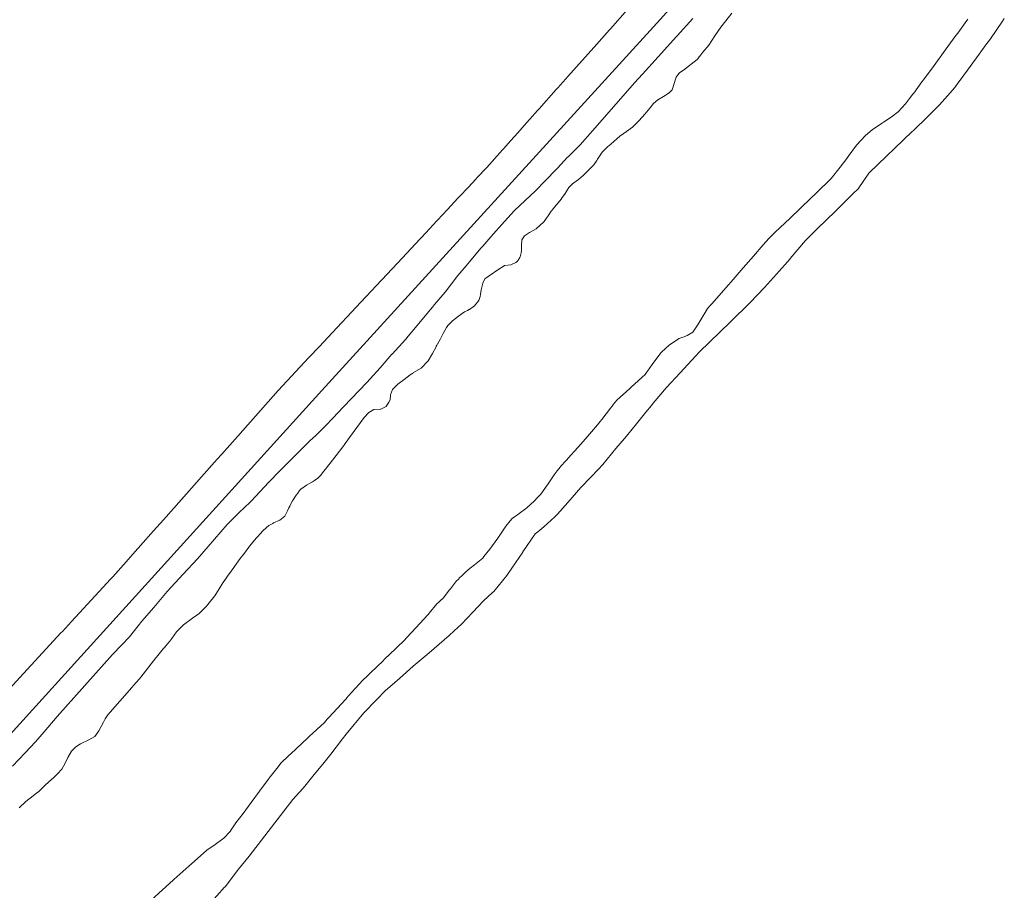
# Model space of a CAD drawing. Header units: metres. Extents: x 152391 to 157968, y 462336 to 467280.
# Tile 405 of 656: x 153386 to 153443, y 466736 to 466786. Entities that reach past the tile are written whole.
import ezdxf

# ---------------------------------------------------------------- set-up
doc = ezdxf.new("R2010")
doc.units = ezdxf.units.M
doc.header["$LTSCALE"] = 0.75
for name, color, linetype, lineweight in [('B-WE-GR-GRAS-GV', 251, 'Continuous', 13), ('B-WE-OG-WATER_SLOOT-GV', 251, 'Continuous', 18), ('B-WE-VH-VERHARDING_FUNDERING_ZAND-GV', 251, 'Continuous', 18)]:
    doc.layers.add(name, color=color, linetype=linetype, lineweight=lineweight)

msp = doc.modelspace()

# ---------------------------------------------------------------- linework, layer by layer
at = {"layer": 'B-WE-GR-GRAS-GV'}
for points in [[(153425.331, 466788.6), (153423.431, 466786.477), (153403.727, 466764.844), (153381.818, 466740.696), (153363.447, 466720.316), (153351.744, 466707.431), (153341.349, 466696.759), (153337.663, 466693.787)], [(153383.113, 466744.867), (153388.533, 466750.74), (153388.615, 466750.828), (153389.141, 466751.399), (153390.753, 466753.145), (153391.423, 466753.871), (153391.55, 466754.009), (153392.173, 466754.71), (153393.007, 466755.649), (153393.047, 466755.694), (153393.167, 466755.829), (153393.925, 466756.682), (153394.498, 466757.328), (153395.543, 466758.504), (153396.127, 466759.161), (153396.717, 466759.825), (153397.63, 466760.853), (153397.659, 466760.885), (153398.07, 466761.348), (153398.15, 466761.438), (153398.201, 466761.496), (153398.823, 466762.196), (153401.183, 466764.852), (153402.972, 466766.765), (153403.58, 466767.416), (153404.065, 466767.935), (153405.989, 466769.992), (153406.618, 466770.665), (153407.178, 466771.264), (153407.211, 466771.299), (153408.41, 466772.582), (153409.157, 466773.381), (153409.769, 466774.035), (153410.415, 466774.726), (153410.464, 466774.779), (153411.037, 466775.391), (153411.646, 466776.043), (153411.72, 466776.122), (153411.758, 466776.162), (153412.234, 466776.672), (153412.68, 466777.149), (153412.751, 466777.225), (153413.321, 466777.834), (153414.241, 466778.865), (153414.298, 466778.93), (153414.721, 466779.404), (153415.126, 466779.858), (153415.634, 466780.427), (153415.834, 466780.651), (153416.275, 466781.146), (153416.365, 466781.246), (153417.367, 466782.37), (153417.461, 466782.476), (153417.605, 466782.637), (153417.772, 466782.824), (153417.902, 466782.97), (153418.046, 466783.131), (153419.728, 466785.017), (153420.469, 466785.848), (153420.521, 466785.906), (153421.521, 466787.028)], [(153385.711, 466742.99), (153386.455, 466743.756), (153387.057, 466744.393), (153387.562, 466744.982), (153388.309, 466745.873), (153391.536, 466749.49), (153392.068, 466750.042), (153392.52, 466750.509), (153393.036, 466751.157), (153393.243, 466751.416), (153393.934, 466752.226), (153394.709, 466753.157), (153395.648, 466754.153), (153396.486, 466755.062), (153397.104, 466755.762), (153398.211, 466757.046), (153398.892, 466757.73), (153399.541, 466758.355), (153399.602, 466758.414), (153400.637, 466759.508), (153401.256, 466760.157), (153401.817, 466760.721), (153401.988, 466760.893), (153402.308, 466761.214), (153402.511, 466761.417), (153402.618, 466761.525), (153403.047, 466761.936), (153403.362, 466762.238), (153403.793, 466762.661), (153403.959, 466762.824), (153404.359, 466763.242), (153404.988, 466763.9), (153406.339, 466765.314), (153407.114, 466766.176), (153407.8, 466766.963), (153407.809, 466766.973), (153408.604, 466767.849), (153408.752, 466768.026), (153409.266, 466768.641), (153409.934, 466769.432), (153410.165, 466769.705), (153410.287, 466769.852), (153410.894, 466770.578), (153410.899, 466770.585), (153411.634, 466771.554), (153412.12, 466772.12), (153412.314, 466772.346), (153412.977, 466773.133), (153413.091, 466773.264), (153413.555, 466773.798), (153413.563, 466773.806), (153414.348, 466774.683), (153414.932, 466775.326), (153415.552, 466775.923), (153416.155, 466776.486), (153416.724, 466777.059), (153417.378, 466777.744), (153417.432, 466777.801), (153418.029, 466778.432), (153418.057, 466778.461), (153418.755, 466779.157), (153419.481, 466779.973), (153419.491, 466779.984), (153421.924, 466782.772), (153422.382, 466783.275), (153423.675, 466784.693), (153424.356, 466785.44), (153424.409, 466785.499), (153425.318, 466786.502)], [(153443.454, 466786.503), (153443.352, 466786.355), (153442.654, 466785.335), (153442.382, 466784.97), (153442.084, 466784.571), (153442.032, 466784.501), (153441.984, 466784.435), (153441.318, 466783.511), (153440.833, 466782.841), (153440.757, 466782.736), (153440.581, 466782.492), (153440.154, 466782.013), (153439.69, 466781.492), (153438.979, 466780.782), (153438.143, 466779.978), (153438.085, 466779.923), (153435.579, 466777.522), (153435.574, 466777.515), (153434.938, 466776.585), (153434.662, 466776.322), (153434.451, 466776.122), (153434.069, 466775.741), (153433.602, 466775.277), (153432.578, 466774.29), (153432.241, 466773.955), (153431.873, 466773.588), (153430.996, 466772.537), (153430.992, 466772.532), (153430.987, 466772.526), (153430.983, 466772.522), (153430.186, 466771.627), (153429.497, 466770.843), (153428.656, 466769.97), (153427.502, 466768.834), (153425.708, 466767.114), (153424.584, 466765.89), (153424.575, 466765.88), (153423.794, 466765.032), (153423.012, 466764.107), (153422.911, 466763.988), (153422.587, 466763.589), (153421.963, 466762.818), (153421.355, 466762.073), (153421.346, 466762.063), (153420.834, 466761.483), (153420.089, 466760.552), (153419.83, 466760.28), (153419.4, 466759.828), (153419.385, 466759.812), (153418.797, 466759.2), (153418.294, 466758.628), (153418.037, 466758.335), (153417.445, 466757.66), (153417.363, 466757.567), (153417.289, 466757.5), (153416.651, 466756.923), (153416.288, 466756.63), (153416.141, 466756.511), (153415.429, 466755.461), (153415.421, 466755.449), (153414.791, 466754.519), (153414.787, 466754.514), (153414.501, 466754.09), (153414.49, 466754.074), (153413.738, 466753.157), (153413.659, 466753.086), (153413.135, 466752.604), (153412.52, 466751.957), (153411.843, 466751.245), (153411.427, 466750.86), (153411.131, 466750.586), (153409.968, 466749.583), (153409.044, 466748.796), (153408.266, 466748.107), (153407.676, 466747.595), (153407.429, 466747.381), (153406.913, 466746.849), (153406.167, 466746.081), (153405.132, 466744.844), (153404.929, 466744.58), (153404.236, 466743.675), (153403.777, 466743.109)]]:
    msp.add_lwpolyline(points, dxfattribs=at)
at = {"layer": 'B-WE-OG-WATER_SLOOT-GV'}
for points in [[(153386.091, 466740.558), (153386.493, 466740.92), (153386.912, 466741.259), (153386.925, 466741.269), (153387.1, 466741.406), (153387.238, 466741.514), (153387.292, 466741.557), (153387.483, 466741.745), (153387.558, 466741.819), (153387.641, 466741.895), (153387.797, 466742.039), (153387.836, 466742.075), (153388.119, 466742.32), (153388.351, 466742.559), (153388.566, 466742.786), (153388.582, 466742.814), (153388.778, 466743.162), (153388.934, 466743.479), (153389.147, 466743.85), (153389.39, 466744.111), (153389.663, 466744.282), (153390.164, 466744.513), (153390.505, 466744.713), (153390.747, 466745.049), (153390.882, 466745.286), (153391.01, 466745.543), (153391.11, 466745.743), (153391.267, 466745.969), (153392.665, 466747.565), (153392.763, 466747.677), (153393.086, 466748.046), (153393.18, 466748.168), (153393.919, 466749.119), (153393.996, 466749.218), (153394.033, 466749.266), (153394.093, 466749.338), (153394.487, 466749.805), (153394.552, 466749.882), (153394.728, 466750.096), (153394.871, 466750.27), (153394.991, 466750.416), (153395.267, 466750.799), (153395.44, 466750.976), (153395.592, 466751.133), (153395.663, 466751.206), (153396.185, 466751.598), (153396.44, 466751.777), (153396.577, 466751.873), (153397.007, 466752.293), (153397.242, 466752.589), (153397.41, 466752.801), (153397.486, 466752.896), (153397.738, 466753.313), (153397.962, 466753.66), (153397.976, 466753.68), (153398.238, 466754.054), (153398.44, 466754.335), (153398.596, 466754.551), (153398.631, 466754.599), (153398.974, 466755.075), (153399.217, 466755.382), (153399.469, 466755.727), (153399.515, 466755.788), (153399.921, 466756.27), (153400.011, 466756.373), (153400.107, 466756.482), (153400.305, 466756.706), (153400.633, 466756.986), (153400.749, 466757.05), (153400.874, 466757.119), (153400.912, 466757.14), (153401.277, 466757.311), (153401.566, 466757.539), (153401.728, 466757.846), (153401.806, 466758.018), (153401.85, 466758.117), (153401.883, 466758.183), (153402.006, 466758.435), (153402.231, 466758.754), (153402.316, 466758.87), (153402.427, 466759.022), (153402.49, 466759.107), (153402.837, 466759.342), (153403.135, 466759.516), (153403.184, 466759.545), (153403.292, 466759.616), (153403.496, 466759.753), (153403.654, 466759.927), (153403.767, 466760.061), (153403.843, 466760.16), (153403.996, 466760.356), (153404.548, 466761.069), (153405.005, 466761.659), (153405.057, 466761.726), (153405.062, 466761.733), (153405.067, 466761.74), (153405.141, 466761.842), (153405.338, 466762.109), (153406.193, 466763.275), (153406.458, 466763.577), (153406.743, 466763.747), (153407.143, 466763.758), (153407.162, 466763.759), (153407.469, 466763.924), (153407.615, 466764.168), (153407.704, 466764.318), (153407.723, 466764.605), (153407.833, 466764.91), (153408.072, 466765.152), (153408.121, 466765.201), (153408.139, 466765.219), (153408.513, 466765.488), (153408.864, 466765.756), (153408.957, 466765.827), (153408.973, 466765.839), (153409.057, 466765.891), (153409.066, 466765.896), (153409.198, 466765.977), (153409.502, 466766.162), (153409.92, 466766.582), (153410.172, 466767.016), (153410.369, 466767.397), (153410.384, 466767.426), (153410.423, 466767.495), (153410.464, 466767.568), (153410.47, 466767.579), (153410.476, 466767.589), (153410.63, 466767.866), (153410.781, 466768.172), (153410.971, 466768.53), (153411.049, 466768.635), (153411.11, 466768.694), (153411.183, 466768.766), (153411.329, 466768.911), (153411.678, 466769.189), (153412.036, 466769.435), (153412.201, 466769.515), (153412.304, 466769.565), (153412.321, 466769.578), (153412.61, 466769.787), (153412.853, 466770.084), (153412.941, 466770.332), (153412.956, 466770.436), (153412.998, 466770.723), (153413.085, 466771.108), (153413.202, 466771.345), (153413.276, 466771.396), (153413.405, 466771.485), (153414.088, 466771.955), (153414.187, 466772.019), (153414.335, 466772.116), (153414.349, 466772.125), (153414.733, 466772.17), (153415.01, 466772.312), (153415.092, 466772.354), (153415.146, 466772.436), (153415.244, 466772.587), (153415.277, 466772.637), (153415.323, 466772.859), (153415.352, 466773), (153415.354, 466773.292), (153415.36, 466773.631), (153415.512, 466773.863), (153415.819, 466774.045), (153416.2, 466774.257), (153416.653, 466774.682), (153416.66, 466774.692), (153416.777, 466774.86), (153416.855, 466774.972), (153417.08, 466775.297), (153417.21, 466775.451), (153417.256, 466775.506), (153417.368, 466775.639), (153417.665, 466776.018), (153417.678, 466776.034), (153417.892, 466776.313), (153418.009, 466776.508), (153418.104, 466776.666), (153418.218, 466776.786), (153418.308, 466776.881), (153418.396, 466776.943), (153418.666, 466777.133), (153418.938, 466777.366), (153419.034, 466777.465), (153419.15, 466777.585), (153419.26, 466777.698), (153419.566, 466777.983), (153419.722, 466778.244), (153419.772, 466778.32), (153420.042, 466778.736), (153420.257, 466778.946), (153420.36, 466779.036), (153420.447, 466779.112), (153420.523, 466779.179), (153420.563, 466779.214), (153421.073, 466779.663), (153421.453, 466779.933), (153421.806, 466780.184), (153422.196, 466780.563), (153422.523, 466780.946), (153422.816, 466781.295), (153423.025, 466781.562), (153423.28, 466781.772), (153423.621, 466781.972), (153423.951, 466782.178), (153424.126, 466782.364), (153424.335, 466783.032), (153424.356, 466783.102), (153424.513, 466783.303), (153424.565, 466783.368), (153424.774, 466783.5), (153425.58, 466784.116), (153425.614, 466784.166), (153425.652, 466784.223), (153425.712, 466784.312), (153425.721, 466784.326), (153425.902, 466784.558), (153426.246, 466784.959), (153426.605, 466785.492), (153426.959, 466786.008), (153427.246, 466786.379), (153427.584, 466786.814)], [(153427.584, 466786.814), (153427.246, 466786.379), (153426.959, 466786.008), (153426.605, 466785.492), (153426.246, 466784.959), (153425.902, 466784.558), (153425.721, 466784.326), (153425.712, 466784.312), (153425.652, 466784.223), (153425.614, 466784.166), (153425.58, 466784.116), (153424.774, 466783.5), (153424.565, 466783.368), (153424.513, 466783.303), (153424.356, 466783.102), (153424.335, 466783.032), (153424.126, 466782.364), (153423.951, 466782.178), (153423.621, 466781.972), (153423.28, 466781.772), (153423.025, 466781.562), (153422.816, 466781.295), (153422.523, 466780.946), (153422.196, 466780.563), (153421.806, 466780.184), (153421.453, 466779.933), (153421.073, 466779.663), (153420.563, 466779.214), (153420.523, 466779.179), (153420.447, 466779.112), (153420.36, 466779.036), (153420.257, 466778.946), (153420.042, 466778.736), (153419.772, 466778.32), (153419.722, 466778.244), (153419.566, 466777.983), (153419.26, 466777.698), (153419.15, 466777.585), (153419.034, 466777.465), (153418.938, 466777.366), (153418.666, 466777.133), (153418.396, 466776.943), (153418.308, 466776.881), (153418.218, 466776.786), (153418.104, 466776.666), (153418.009, 466776.508), (153417.892, 466776.313), (153417.678, 466776.034), (153417.665, 466776.018), (153417.368, 466775.639), (153417.256, 466775.506), (153417.21, 466775.451), (153417.08, 466775.297), (153416.855, 466774.972), (153416.777, 466774.86), (153416.66, 466774.692), (153416.653, 466774.682), (153416.2, 466774.257), (153415.819, 466774.045), (153415.512, 466773.863), (153415.36, 466773.631), (153415.354, 466773.292), (153415.352, 466773), (153415.323, 466772.859), (153415.277, 466772.637), (153415.244, 466772.587), (153415.146, 466772.436), (153415.092, 466772.354), (153415.01, 466772.312), (153414.733, 466772.17), (153414.349, 466772.125), (153414.335, 466772.116), (153414.187, 466772.019), (153414.088, 466771.955), (153413.405, 466771.485), (153413.276, 466771.396), (153413.202, 466771.345), (153413.085, 466771.108), (153412.998, 466770.723), (153412.956, 466770.436), (153412.941, 466770.332), (153412.853, 466770.084), (153412.61, 466769.787), (153412.321, 466769.578), (153412.304, 466769.565), (153412.201, 466769.515), (153412.036, 466769.435), (153411.678, 466769.189), (153411.329, 466768.911), (153411.183, 466768.766), (153411.11, 466768.694), (153411.049, 466768.635), (153410.971, 466768.53), (153410.781, 466768.172), (153410.63, 466767.866), (153410.476, 466767.589), (153410.47, 466767.579), (153410.464, 466767.568), (153410.423, 466767.495), (153410.384, 466767.426), (153410.369, 466767.397), (153410.172, 466767.016), (153409.92, 466766.582), (153409.502, 466766.162), (153409.198, 466765.977), (153409.066, 466765.896), (153409.057, 466765.891), (153408.973, 466765.839), (153408.957, 466765.827), (153408.864, 466765.756), (153408.513, 466765.488), (153408.139, 466765.219), (153408.121, 466765.201), (153408.072, 466765.152), (153407.833, 466764.91), (153407.723, 466764.605), (153407.704, 466764.318), (153407.615, 466764.168), (153407.469, 466763.924), (153407.162, 466763.759), (153407.143, 466763.758), (153406.743, 466763.747), (153406.458, 466763.577), (153406.193, 466763.275), (153405.338, 466762.109), (153405.141, 466761.842), (153405.067, 466761.74), (153405.062, 466761.733), (153405.057, 466761.726), (153405.005, 466761.659), (153404.548, 466761.069), (153403.996, 466760.356), (153403.843, 466760.16), (153403.767, 466760.061), (153403.654, 466759.927), (153403.496, 466759.753), (153403.292, 466759.616), (153403.184, 466759.545), (153403.135, 466759.516), (153402.837, 466759.342), (153402.49, 466759.107), (153402.427, 466759.022), (153402.316, 466758.87), (153402.231, 466758.754), (153402.006, 466758.435), (153401.883, 466758.183), (153401.85, 466758.117), (153401.806, 466758.018), (153401.728, 466757.846), (153401.566, 466757.539), (153401.277, 466757.311), (153400.912, 466757.14), (153400.874, 466757.119), (153400.749, 466757.05), (153400.633, 466756.986), (153400.305, 466756.706), (153400.107, 466756.482), (153400.011, 466756.373), (153399.921, 466756.27), (153399.515, 466755.788), (153399.469, 466755.727), (153399.217, 466755.382), (153398.974, 466755.075), (153398.631, 466754.599), (153398.596, 466754.551), (153398.44, 466754.335), (153398.238, 466754.054), (153397.976, 466753.68), (153397.962, 466753.66), (153397.738, 466753.313), (153397.486, 466752.896), (153397.41, 466752.801), (153397.242, 466752.589), (153397.007, 466752.293), (153396.577, 466751.873), (153396.44, 466751.777), (153396.185, 466751.598), (153395.663, 466751.206), (153395.592, 466751.133), (153395.44, 466750.976), (153395.267, 466750.799), (153394.991, 466750.416), (153394.871, 466750.27), (153394.728, 466750.096), (153394.552, 466749.882), (153394.487, 466749.805), (153394.093, 466749.338), (153394.033, 466749.266), (153393.996, 466749.218), (153393.919, 466749.119), (153393.18, 466748.168), (153393.086, 466748.046), (153392.763, 466747.677), (153392.665, 466747.565), (153391.267, 466745.969), (153391.11, 466745.743), (153391.01, 466745.543), (153390.882, 466745.286), (153390.747, 466745.049), (153390.505, 466744.713), (153390.164, 466744.513), (153389.663, 466744.282), (153389.39, 466744.111), (153389.147, 466743.85), (153388.934, 466743.479), (153388.778, 466743.162), (153388.582, 466742.814), (153388.566, 466742.786), (153388.351, 466742.559), (153388.119, 466742.32), (153387.836, 466742.075), (153387.797, 466742.039), (153387.641, 466741.895), (153387.558, 466741.819), (153387.483, 466741.745), (153387.292, 466741.557), (153387.238, 466741.514), (153387.1, 466741.406), (153386.925, 466741.269), (153386.912, 466741.259), (153386.493, 466740.92), (153386.091, 466740.558)], [(153425.318, 466786.502), (153424.409, 466785.499), (153424.356, 466785.44), (153423.675, 466784.693), (153422.382, 466783.275), (153421.924, 466782.772), (153419.491, 466779.984), (153419.481, 466779.973), (153418.755, 466779.157), (153418.057, 466778.461), (153418.029, 466778.432), (153417.432, 466777.801), (153417.378, 466777.744), (153416.724, 466777.059), (153416.155, 466776.486), (153415.552, 466775.923), (153414.932, 466775.326), (153414.348, 466774.683), (153413.563, 466773.806), (153413.555, 466773.798), (153413.091, 466773.264), (153412.977, 466773.133), (153412.314, 466772.346), (153412.12, 466772.12), (153411.634, 466771.554), (153410.899, 466770.585), (153410.894, 466770.578), (153410.287, 466769.852), (153410.165, 466769.705), (153409.934, 466769.432), (153409.266, 466768.641), (153408.752, 466768.026), (153408.604, 466767.849), (153407.809, 466766.973), (153407.8, 466766.963), (153407.114, 466766.176), (153406.339, 466765.314), (153404.988, 466763.9), (153404.359, 466763.242), (153403.959, 466762.824), (153403.793, 466762.661), (153403.362, 466762.238), (153403.047, 466761.936), (153402.618, 466761.525), (153402.511, 466761.417), (153402.308, 466761.214), (153401.988, 466760.893), (153401.817, 466760.721), (153401.256, 466760.157), (153400.637, 466759.508), (153399.602, 466758.414), (153399.541, 466758.355), (153398.892, 466757.73), (153398.211, 466757.046), (153397.104, 466755.762), (153396.486, 466755.062), (153395.648, 466754.153), (153394.709, 466753.157), (153393.934, 466752.226), (153393.243, 466751.416), (153393.036, 466751.157), (153392.52, 466750.509), (153392.068, 466750.042), (153391.536, 466749.49), (153388.309, 466745.873), (153387.562, 466744.982), (153387.057, 466744.393), (153386.455, 466743.756), (153385.711, 466742.99)], [(153441.335, 466786.464), (153441.277, 466786.385), (153440.743, 466785.657), (153440.638, 466785.514), (153440.011, 466784.659), (153439.366, 466783.778), (153438.753, 466782.942), (153438.662, 466782.819), (153438.185, 466782.171), (153438.115, 466782.081), (153437.956, 466781.874), (153437.941, 466781.854), (153437.938, 466781.85), (153437.707, 466781.55), (153437.277, 466781.085), (153437.192, 466781.018), (153436.948, 466780.829), (153436.812, 466780.723), (153436.418, 466780.476), (153436.306, 466780.406), (153435.761, 466780.036), (153435.381, 466779.704), (153434.856, 466779.14), (153434.372, 466778.473), (153434.291, 466778.369), (153433.893, 466777.858), (153433.375, 466777.202), (153433.316, 466777.144), (153432.571, 466776.413), (153432.478, 466776.322), (153432.176, 466776.026), (153431.585, 466775.463), (153430.96, 466774.867), (153430.117, 466774.064), (153429.742, 466773.707), (153429.416, 466773.333), (153428.843, 466772.676), (153428.244, 466771.989), (153427.543, 466771.186), (153427.377, 466770.995), (153426.438, 466769.919), (153426.371, 466769.842), (153426.159, 466769.599), (153426.155, 466769.593), (153425.638, 466768.708), (153425.318, 466768.256), (153424.983, 466768.05), (153424.954, 466768.032), (153424.897, 466768.012), (153424.82, 466767.985), (153424.737, 466767.956), (153424.526, 466767.883), (153423.963, 466767.513), (153423.501, 466767.093), (153423.47, 466767.064), (153423.288, 466766.819), (153422.958, 466766.374), (153422.686, 466765.981), (153422.631, 466765.903), (153422.548, 466765.783), (153421.747, 466765.06), (153421.656, 466764.978), (153420.895, 466764.29), (153420.711, 466764.054), (153420.628, 466763.947), (153420.53, 466763.822), (153420.016, 466763.162), (153419.926, 466763.047), (153419.774, 466762.851), (153419.311, 466762.305), (153418.804, 466761.737), (153418.43, 466761.317), (153418.222, 466761.087), (153418.102, 466760.956), (153417.945, 466760.782), (153417.623, 466760.422), (153417.598, 466760.389), (153417.429, 466760.167), (153417.251, 466759.935), (153416.852, 466759.361), (153416.84, 466759.344), (153416.47, 466758.827), (153416.284, 466758.627), (153416.075, 466758.403), (153415.668, 466758.038), (153415.582, 466757.96), (153415.207, 466757.69), (153415.106, 466757.619), (153415.082, 466757.602), (153415.071, 466757.594), (153415.048, 466757.579), (153414.994, 466757.541), (153414.798, 466757.403), (153414.686, 466757.265), (153414.438, 466756.956), (153413.977, 466756.261), (153413.499, 466755.618), (153413.156, 466755.182), (153413.088, 466755.095), (153412.6, 466754.709), (153412.366, 466754.513), (153412.107, 466754.295), (153411.844, 466754.042), (153411.76, 466753.96), (153411.655, 466753.859), (153411.564, 466753.771), (153411.212, 466753.313), (153411.209, 466753.309), (153411.141, 466753.22), (153410.809, 466752.785), (153410.616, 466752.612), (153410.568, 466752.569), (153410.527, 466752.533), (153410.424, 466752.44), (153409.977, 466751.887), (153409.957, 466751.862), (153409.945, 466751.848), (153409.89, 466751.789), (153408.97, 466750.794), (153408.9, 466750.719), (153408.493, 466750.278), (153408.144, 466749.943), (153408.028, 466749.831), (153407.358, 466749.187), (153407.283, 466749.116), (153406.566, 466748.427), (153406.496, 466748.359), (153406.371, 466748.24), (153406.117, 466747.995), (153405.257, 466747.053), (153405.194, 466746.983), (153405.111, 466746.892), (153404.136, 466745.822), (153404.039, 466745.716), (153403.953, 466745.621), (153403.869, 466745.53), (153402.992, 466744.707), (153402.896, 466744.618), (153401.922, 466743.704), (153401.806, 466743.595), (153401.333, 466743.152), (153401.169, 466742.943), (153400.715, 466742.363), (153400.646, 466742.276), (153400.596, 466742.207), (153400.1, 466741.528), (153399.611, 466740.867), (153399.144, 466740.235), (153398.716, 466739.678), (153398.447, 466739.285), (153398.379, 466739.185), (153398.006, 466738.784), (153397.876, 466738.687), (153397.512, 466738.415), (153397.024, 466738.087), (153396.831, 466737.917), (153395.977, 466737.163), (153395.097, 466736.386), (153395.081, 466736.372), (153393.789, 466735.175)], [(153393.789, 466735.175), (153395.081, 466736.372), (153395.097, 466736.386), (153395.977, 466737.163), (153396.831, 466737.917), (153397.024, 466738.087), (153397.512, 466738.415), (153397.876, 466738.687), (153398.006, 466738.784), (153398.379, 466739.185), (153398.447, 466739.285), (153398.716, 466739.678), (153399.144, 466740.235), (153399.611, 466740.867), (153400.1, 466741.528), (153400.596, 466742.207), (153400.646, 466742.276), (153400.715, 466742.363), (153401.169, 466742.943), (153401.333, 466743.152), (153401.806, 466743.595), (153401.922, 466743.704), (153402.896, 466744.618), (153402.992, 466744.707), (153403.869, 466745.53), (153403.953, 466745.621), (153404.039, 466745.716), (153404.136, 466745.822), (153405.111, 466746.892), (153405.194, 466746.983), (153405.257, 466747.053), (153406.117, 466747.995), (153406.371, 466748.24), (153406.496, 466748.359), (153406.566, 466748.427), (153407.283, 466749.116), (153407.358, 466749.187), (153408.028, 466749.831), (153408.144, 466749.943), (153408.493, 466750.278), (153408.9, 466750.719), (153408.97, 466750.794), (153409.89, 466751.789), (153409.945, 466751.848), (153409.957, 466751.862), (153409.977, 466751.887), (153410.424, 466752.44), (153410.527, 466752.533), (153410.568, 466752.569), (153410.616, 466752.612), (153410.809, 466752.785), (153411.141, 466753.22), (153411.209, 466753.309), (153411.212, 466753.313), (153411.564, 466753.771), (153411.655, 466753.859), (153411.76, 466753.96), (153411.844, 466754.042), (153412.107, 466754.295), (153412.366, 466754.513), (153412.6, 466754.709), (153413.088, 466755.095), (153413.156, 466755.182), (153413.499, 466755.618), (153413.977, 466756.261), (153414.438, 466756.956), (153414.686, 466757.265), (153414.798, 466757.403), (153414.994, 466757.541), (153415.048, 466757.579), (153415.071, 466757.594), (153415.082, 466757.602), (153415.106, 466757.619), (153415.207, 466757.69), (153415.582, 466757.96), (153415.668, 466758.038), (153416.075, 466758.403), (153416.284, 466758.627), (153416.47, 466758.827), (153416.84, 466759.344), (153416.852, 466759.361), (153417.251, 466759.935), (153417.429, 466760.167), (153417.598, 466760.389), (153417.623, 466760.422), (153417.945, 466760.782), (153418.102, 466760.956), (153418.222, 466761.087), (153418.43, 466761.317), (153418.804, 466761.737), (153419.311, 466762.305), (153419.774, 466762.851), (153419.926, 466763.047), (153420.016, 466763.162), (153420.53, 466763.822), (153420.628, 466763.947), (153420.711, 466764.054), (153420.895, 466764.29), (153421.656, 466764.978), (153421.747, 466765.06), (153422.548, 466765.783), (153422.631, 466765.903), (153422.686, 466765.981), (153422.958, 466766.374), (153423.288, 466766.819), (153423.47, 466767.064), (153423.501, 466767.093), (153423.963, 466767.513), (153424.526, 466767.883), (153424.737, 466767.956), (153424.82, 466767.985), (153424.897, 466768.012), (153424.954, 466768.032), (153424.983, 466768.05), (153425.318, 466768.256), (153425.638, 466768.708), (153426.155, 466769.593), (153426.159, 466769.599), (153426.371, 466769.842), (153426.438, 466769.919), (153427.377, 466770.995), (153427.543, 466771.186), (153428.244, 466771.989), (153428.843, 466772.676), (153429.416, 466773.333), (153429.742, 466773.707), (153430.117, 466774.064), (153430.96, 466774.867), (153431.585, 466775.463), (153432.176, 466776.026), (153432.478, 466776.322), (153432.571, 466776.413), (153433.316, 466777.144), (153433.375, 466777.202), (153433.893, 466777.858), (153434.291, 466778.369), (153434.372, 466778.473), (153434.856, 466779.14), (153435.381, 466779.704), (153435.761, 466780.036), (153436.306, 466780.406), (153436.418, 466780.476), (153436.812, 466780.723), (153436.948, 466780.829), (153437.192, 466781.018), (153437.277, 466781.085), (153437.707, 466781.55), (153437.938, 466781.85), (153437.941, 466781.854), (153437.956, 466781.874), (153438.115, 466782.081), (153438.185, 466782.171), (153438.662, 466782.819), (153438.753, 466782.942), (153439.366, 466783.778), (153440.011, 466784.659), (153440.638, 466785.514), (153440.743, 466785.657), (153441.277, 466786.385), (153441.335, 466786.464)], [(153397.16, 466734.934), (153398.063, 466735.936), (153398.088, 466735.964), (153398.876, 466736.984), (153399.491, 466737.744), (153401.505, 466740.363), (153402.035, 466741.051), (153402.615, 466741.678), (153402.736, 466741.827), (153403.281, 466742.497), (153403.777, 466743.109), (153404.236, 466743.675), (153404.929, 466744.58), (153405.132, 466744.844), (153406.167, 466746.081), (153406.913, 466746.849), (153407.429, 466747.381), (153407.676, 466747.595), (153408.266, 466748.107), (153409.044, 466748.796), (153409.968, 466749.583), (153411.131, 466750.586), (153411.427, 466750.86), (153411.843, 466751.245), (153412.52, 466751.957), (153413.135, 466752.604), (153413.659, 466753.086), (153413.738, 466753.157), (153414.49, 466754.074), (153414.501, 466754.09), (153414.787, 466754.514), (153414.791, 466754.519), (153415.421, 466755.449), (153415.429, 466755.461), (153416.141, 466756.511), (153416.288, 466756.63), (153416.651, 466756.923), (153417.289, 466757.5), (153417.363, 466757.567), (153417.445, 466757.66), (153418.037, 466758.335), (153418.294, 466758.628), (153418.797, 466759.2), (153419.385, 466759.812), (153419.4, 466759.828), (153419.83, 466760.28), (153420.089, 466760.552), (153420.834, 466761.483), (153421.346, 466762.063), (153421.355, 466762.073), (153421.963, 466762.818), (153422.587, 466763.589), (153422.911, 466763.988), (153423.012, 466764.107), (153423.794, 466765.032), (153424.575, 466765.88), (153424.584, 466765.89), (153425.708, 466767.114), (153427.502, 466768.834), (153428.656, 466769.97), (153429.497, 466770.843), (153430.186, 466771.627), (153430.983, 466772.522), (153430.987, 466772.526), (153430.992, 466772.532), (153430.996, 466772.537), (153431.873, 466773.588), (153432.241, 466773.955), (153432.578, 466774.29), (153433.602, 466775.277), (153434.069, 466775.741), (153434.451, 466776.122), (153434.662, 466776.322), (153434.938, 466776.585), (153435.574, 466777.515), (153435.579, 466777.522), (153438.085, 466779.923), (153438.143, 466779.978), (153438.979, 466780.782), (153439.69, 466781.492), (153440.154, 466782.013), (153440.581, 466782.492), (153440.757, 466782.736), (153440.833, 466782.841), (153441.318, 466783.511), (153441.984, 466784.435), (153442.032, 466784.501), (153442.084, 466784.571), (153442.382, 466784.97), (153442.654, 466785.335), (153443.352, 466786.355), (153443.454, 466786.503)]]:
    msp.add_lwpolyline(points, dxfattribs=at)
at = {"layer": 'B-WE-VH-VERHARDING_FUNDERING_ZAND-GV'}
for points in [[(153337.663, 466693.787), (153341.349, 466696.759), (153351.744, 466707.431), (153363.447, 466720.316), (153381.818, 466740.696), (153403.727, 466764.844), (153423.431, 466786.477), (153425.331, 466788.6)], [(153421.521, 466787.028), (153420.521, 466785.906), (153420.469, 466785.848), (153419.728, 466785.017), (153418.046, 466783.131), (153417.902, 466782.97), (153417.772, 466782.824), (153417.605, 466782.637), (153417.461, 466782.476), (153417.367, 466782.37), (153416.365, 466781.246), (153416.275, 466781.146), (153415.834, 466780.651), (153415.634, 466780.427), (153415.126, 466779.858), (153414.721, 466779.404), (153414.298, 466778.93), (153414.241, 466778.865), (153413.321, 466777.834), (153412.751, 466777.225), (153412.68, 466777.149), (153412.234, 466776.672), (153411.758, 466776.162), (153411.72, 466776.122), (153411.646, 466776.043), (153411.037, 466775.391), (153410.464, 466774.779), (153410.415, 466774.726), (153409.769, 466774.035), (153409.157, 466773.381), (153408.41, 466772.582), (153407.211, 466771.299), (153407.178, 466771.264), (153406.618, 466770.665), (153405.989, 466769.992), (153404.065, 466767.935), (153403.58, 466767.416), (153402.972, 466766.765), (153401.183, 466764.852), (153398.823, 466762.196), (153398.201, 466761.496), (153398.15, 466761.438), (153398.07, 466761.348), (153397.659, 466760.885), (153397.63, 466760.853), (153396.717, 466759.825), (153396.127, 466759.161), (153395.543, 466758.504), (153394.498, 466757.328), (153393.925, 466756.682), (153393.167, 466755.829), (153393.047, 466755.694), (153393.007, 466755.649), (153392.173, 466754.71), (153391.55, 466754.009), (153391.423, 466753.871), (153390.753, 466753.145), (153389.141, 466751.399), (153388.615, 466750.828), (153388.533, 466750.74), (153383.113, 466744.867)]]:
    msp.add_lwpolyline(points, dxfattribs=at)

doc.saveas('drawing.dxf')
